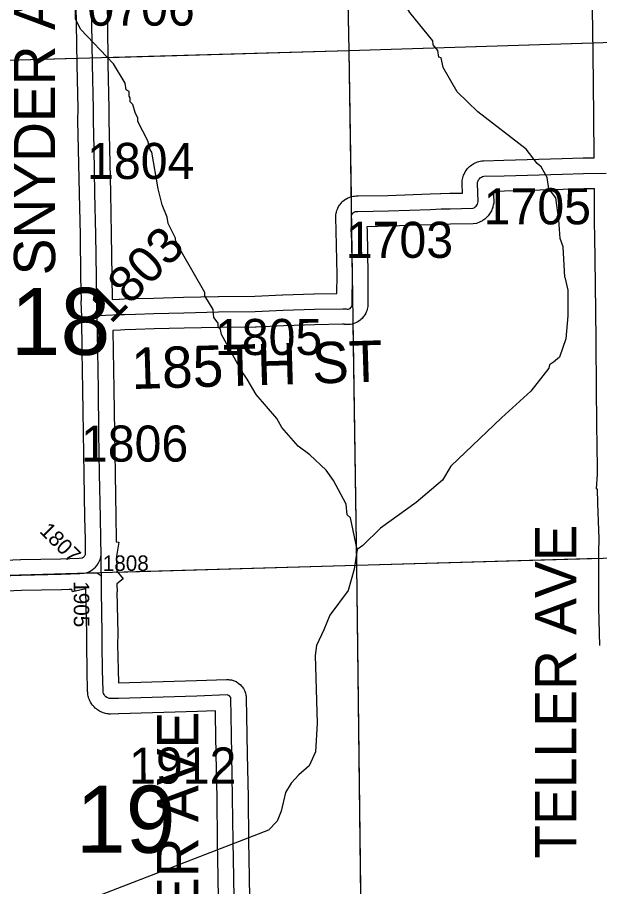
# Model space of a CAD drawing. Extents: x 23.6 to 68.7, y -63 to -29.
# Drawn here: x 50.904 to 52.034, y -43.136 to -41.451 of the extents above; entities that cross this region are included whole.
import ezdxf

# ---------------------------------------------------------------- set-up
doc = ezdxf.new("R2010")
doc.units = 0
for name, color, linetype in [('tdCoHydroRiver', 7, 'Continuous'), ('tdCoSecRdNmbr', 7, 'Continuous'), ('tdCoSecRdTxt', 7, 'Continuous'), ('tdCoSecRteBand', 7, 'Continuous'), ('tdCoSecRteCL', 7, 'Continuous'), ('tdCoSectLine', 7, 'Continuous'), ('tdCoSectLinePart', 7, 'Continuous'), ('tdCoSectNmbr', 7, 'Continuous'), ('tdCoSurfEarth', 7, 'Continuous'), ('tdCoSurfGravel', 7, 'Continuous')]:
    doc.layers.add(name, color=color, linetype=linetype)

msp = doc.modelspace()

# ---------------------------------------------------------------- linework, layer by layer
at = {"layer": 'tdCoHydroRiver'}
for points in [[(51.5633, -42.4828), (51.55, -42.4214), (51.5436, -42.4151), (51.5418, -42.3946), (51.5176, -42.3491), (51.5032, -42.3287), (51.4713, -42.2991), (51.449, -42.282), (51.417, -42.246), (51.4074, -42.2288), (51.3674, -42.1818), (51.3497, -42.1521), (51.3385, -42.1364), (51.2998, -42.0658), (51.2982, -42.0563), (51.2934, -42.0516), (51.2933, -42.0438), (51.2853, -42.0328), (51.2835, -42.017), (51.2674, -41.9904), (51.2674, -41.984), (51.2223, -41.9056), (51.211, -41.8836), (51.211, -41.8789), (51.1965, -41.8507), (51.1947, -41.838), (51.185, -41.8145), (51.1768, -41.783), (51.1649, -41.7121), (51.1617, -41.7074), (51.1568, -41.6901), (51.1375, -41.6524), (51.1374, -41.6461), (51.1325, -41.6351), (51.1276, -41.6194), (51.1228, -41.6147), (51.1228, -41.6068), (51.1211, -41.6037), (51.121, -41.5942), (51.1147, -41.5911), (51.113, -41.5785), (51.0905, -41.5409), (51.0266, -41.4737), (51.0169, -41.4533), (51.0162, -41.2481)], [(51.9405, -41.7896), (51.9357, -41.788), (51.9319, -41.7612), (51.9204, -41.7407), (51.9123, -41.7344), (51.891, -41.7061), (51.7971, -41.6341), (51.7572, -41.5951), (51.7298, -41.548), (51.7265, -41.5291), (51.7217, -41.5276), (51.72, -41.515), (51.7104, -41.504), (51.7103, -41.4962), (51.6655, -41.4414), (51.6141, -41.3583), (51.6137, -41.322), (51.6183, -41.3109), (51.6212, -41.2904)], [(51.9659, -41.9542), (51.9626, -41.8956), (51.9574, -41.8798), (51.9547, -41.8433), (51.9487, -41.8006), (51.9405, -41.7896)], [(51.9659, -41.9542), (51.972, -41.9798), (51.9717, -42.0294), (51.9683, -42.0743), (51.9555, -42.1097), (51.9443, -42.1194)], [(51.9443, -42.1194), (51.9364, -42.1243), (51.9349, -42.1307), (51.9001, -42.1757), (51.8431, -42.2274), (51.7449, -42.3211), (51.7291, -42.3484), (51.6775, -42.3915), (51.6086, -42.4412), (51.5742, -42.4748), (51.5633, -42.4828)], [(51.5633, -42.4828), (51.5576, -42.5208), (51.5458, -42.5622), (51.5104, -42.6101), (51.4983, -42.6387), (51.4846, -42.669), (51.4818, -42.688), (51.4857, -42.8194)], [(51.4857, -42.8194), (51.4822, -42.875), (51.4703, -42.9022), (51.4503, -42.9199), (51.4349, -42.936), (51.4244, -42.9536), (51.4158, -42.9902), (51.4081, -43.0092), (51.3909, -43.0268), (51.0215, -43.1698)]]:
    msp.add_lwpolyline(points, dxfattribs=at)
at = {"layer": 'tdCoSecRteBand'}
for points in [[(50.8503, -42.5046), (50.91, -42.5023), (50.9103, -42.5023), (50.9106, -42.5023), (50.9879, -42.5008), (51.0236, -42.4992), (51.029, -42.499), (51.0291, -42.4989), (51.0301, -42.4986), (51.0311, -42.4981), (51.0321, -42.4975), (51.0329, -42.4969), (51.0337, -42.4961), (51.0344, -42.4953), (51.035, -42.4944), (51.0355, -42.4934), (51.0359, -42.4924), (51.0362, -42.4913), (51.0362, -42.4912), (51.0358, -42.4631), (51.0349, -42.4209), (51.0349, -42.4208), (51.0349, -42.4208), (51.0334, -42.3367), (51.0334, -42.3367), (51.0334, -42.3367), (51.0321, -42.2565), (51.0321, -42.2564), (51.0321, -42.2564), (51.031, -42.1729), (51.0298, -42.0978), (51.0298, -42.0978), (51.0298, -42.0977), (51.029, -42.0326), (51.0289, -42.0303), (51.0284, -42.0181), (51.0283, -42.0177), (51.0283, -42.0177), (51.0276, -42.0003), (51.0276, -42.0003), (51.0276, -42.0003), (51.0281, -42.0003), (51.0273, -41.9544), (51.0273, -41.9544), (51.0273, -41.9544), (51.0262, -41.8722), (51.0244, -41.7926), (51.0244, -41.7925), (51.0244, -41.7925), (51.0226, -41.7062), (51.0213, -41.6512), (51.0213, -41.6506), (51.0213, -41.65), (51.0216, -41.6281), (51.0196, -41.5422), (51.0196, -41.542), (51.0196, -41.5419), (51.0185, -41.4632), (51.0185, -41.4632), (51.0185, -41.4632), (51.0175, -41.393)], [(51.0775, -41.3922), (51.0785, -41.4623), (51.0796, -41.5409), (51.0816, -41.6273), (51.0816, -41.6278), (51.0816, -41.6284), (51.0813, -41.6503), (51.0826, -41.7048), (51.0826, -41.7049), (51.0826, -41.7049), (51.0844, -41.7912), (51.0862, -41.8709), (51.0862, -41.8711), (51.0862, -41.8712), (51.0873, -41.9535), (51.088, -41.9977)], [(51.088, -41.9977), (51.1014, -41.997), (51.1016, -41.997), (51.1018, -41.997), (51.1108, -41.9967), (51.1319, -41.996), (51.132, -41.996), (51.1321, -41.996), (51.1679, -41.995), (51.1679, -41.995), (51.168, -41.995), (51.226, -41.9936), (51.226, -41.9936), (51.226, -41.9936), (51.2934, -41.9919), (51.2937, -41.9919), (51.294, -41.9919), (51.3647, -41.9914), (51.4183, -41.9888), (51.4186, -41.9888), (51.4188, -41.9888), (51.4791, -41.9868), (51.4793, -41.9868), (51.4795, -41.9868), (51.5238, -41.9859), (51.5241, -41.9501), (51.5223, -41.8647), (51.5223, -41.8646), (51.5223, -41.8645), (51.522, -41.8391), (51.522, -41.8389), (51.522, -41.8386), (51.522, -41.8364), (51.522, -41.8334), (51.5226, -41.8304), (51.5231, -41.8282), (51.5237, -41.8252), (51.5249, -41.8224), (51.5258, -41.8204), (51.527, -41.8176), (51.5288, -41.8151), (51.5301, -41.8133), (51.5319, -41.8108), (51.5341, -41.8087), (51.5357, -41.8072), (51.5379, -41.8051), (51.5405, -41.8035), (51.5424, -41.8024), (51.545, -41.8008), (51.5479, -41.7998), (51.55, -41.799), (51.5529, -41.798), (51.5559, -41.7975), (51.5581, -41.7972), (51.5611, -41.7968), (51.5642, -41.797), (51.5651, -41.7971), (51.623, -41.7959), (51.7047, -41.7932), (51.7249, -41.7923), (51.7251, -41.7923), (51.7253, -41.7923), (51.7428, -41.7919), (51.7674, -41.7913), (51.7668, -41.7738), (51.7667, -41.7716), (51.7669, -41.7695), (51.7672, -41.767), (51.7675, -41.7644), (51.7682, -41.7619), (51.7689, -41.7595), (51.7696, -41.7569), (51.7708, -41.7546), (51.7719, -41.7523), (51.773, -41.75), (51.7746, -41.7478), (51.776, -41.7458), (51.7776, -41.7437), (51.7795, -41.7419), (51.7813, -41.7401), (51.7832, -41.7383), (51.7854, -41.7368), (51.7874, -41.7354), (51.7896, -41.734), (51.792, -41.7329), (51.7943, -41.7319), (51.7967, -41.7308), (51.7993, -41.7302), (51.8017, -41.7296), (51.8049, -41.7288), (51.8082, -41.7287), (51.8478, -41.7277), (51.961, -41.7246), (52.0018, -41.7234), (52.0019, -41.7234), (52.002, -41.7234), (52.023, -41.723), (52.023, -41.7228), (52.0231, -41.7228), (52.0225, -41.6426), (52.0209, -41.5199), (52.0191, -41.391)], [(52.0342, -42.6687), (52.0324, -42.5956), (52.0324, -42.5953), (52.0324, -42.5949), (52.0321, -42.4877), (52.0321, -42.4874), (52.0321, -42.4871), (52.0326, -42.4621), (52.0301, -42.3932), (52.0301, -42.3928), (52.0301, -42.3925), (52.0298, -42.3654), (52.0275, -42.3653), (52.0295, -42.3365), (52.0293, -42.3172), (52.0286, -42.2894), (52.0286, -42.2893), (52.0286, -42.2891), (52.0273, -42.1753), (52.0273, -42.1752), (52.0273, -42.1751), (52.0268, -42.0751), (52.0257, -41.9683), (52.0245, -41.8744), (52.024, -41.8509), (52.024, -41.8507), (52.024, -41.8505), (52.0235, -41.783), (52.0033, -41.7834), (51.9627, -41.7846), (51.9627, -41.7846), (51.9627, -41.7846), (51.8494, -41.7877), (51.8493, -41.7877), (51.8493, -41.7877), (51.8274, -41.7882), (51.8281, -41.8069), (51.8282, -41.811), (51.8273, -41.815), (51.8267, -41.8174), (51.8262, -41.8195), (51.8253, -41.8216), (51.8244, -41.8239), (51.8236, -41.826), (51.8225, -41.8279), (51.8212, -41.83), (51.8201, -41.8319), (51.8187, -41.8337), (51.8171, -41.8356), (51.8157, -41.8373), (51.8141, -41.8388), (51.8123, -41.8405), (51.8106, -41.842), (51.8088, -41.8432), (51.8067, -41.8446), (51.8049, -41.8459), (51.8029, -41.8468), (51.8007, -41.8479), (51.7949, -41.8507), (51.7884, -41.8508), (51.7443, -41.8519), (51.727, -41.8523), (51.7071, -41.8531), (51.707, -41.8531), (51.7069, -41.8531), (51.6248, -41.8559), (51.6246, -41.8559), (51.6244, -41.8559), (51.5822, -41.8567), (51.5823, -41.8636), (51.5841, -41.9493), (51.5841, -41.9497), (51.5841, -41.9502), (51.5836, -42.006), (51.5836, -42.0077), (51.5837, -42.0111), (51.583, -42.0143), (51.5826, -42.0163), (51.5819, -42.0196), (51.5805, -42.0226), (51.5797, -42.0244), (51.5783, -42.0275), (51.5763, -42.0301), (51.5751, -42.0317), (51.5731, -42.0344), (51.5705, -42.0365), (51.569, -42.0378), (51.5664, -42.04), (51.5635, -42.0415), (51.5617, -42.0425), (51.5588, -42.044), (51.5556, -42.0449), (51.5536, -42.0454), (51.5504, -42.0463), (51.5471, -42.0464), (51.545, -42.0465), (51.5417, -42.0466), (51.5384, -42.046), (51.5379, -42.0459), (51.5348, -42.0457), (51.4809, -42.0468), (51.421, -42.0488), (51.367, -42.0514), (51.3664, -42.0514), (51.3657, -42.0514), (51.2946, -42.0519), (51.2275, -42.0535), (51.1695, -42.055), (51.1338, -42.056), (51.1127, -42.0567), (51.104, -42.057), (51.0893, -42.0577), (51.0898, -42.0969), (51.091, -42.172), (51.091, -42.172), (51.091, -42.1721), (51.0921, -42.2555), (51.0934, -42.3357), (51.0949, -42.4196), (51.0958, -42.4619), (51.0958, -42.4621), (51.0958, -42.4622), (51.0958, -42.4629), (51.0959, -42.4677), (51.1006, -42.4684), (51.0963, -42.4955), (51.0967, -42.5229), (51.0967, -42.5229), (51.0967, -42.5245), (51.109, -42.5396), (51.097, -42.5494), (51.097, -42.55), (51.0972, -42.5649), (51.0971, -42.5649), (51.0985, -42.6456), (51.0985, -42.646), (51.0985, -42.6464), (51.0984, -42.667), (51.0992, -42.7159), (51.0998, -42.7415), (51.2512, -42.737), (51.3096, -42.7348), (51.3115, -42.7348), (51.3134, -42.7349), (51.3153, -42.7351), (51.3193, -42.7355), (51.323, -42.7369), (51.3247, -42.7375), (51.3285, -42.7389), (51.3317, -42.7412), (51.3332, -42.7423), (51.3365, -42.7446), (51.339, -42.7477), (51.3402, -42.7491), (51.3427, -42.7522), (51.3444, -42.7558), (51.3451, -42.7575), (51.3468, -42.7612), (51.3474, -42.7651), (51.3477, -42.7669), (51.3481, -42.7692), (51.3481, -42.7714), (51.3484, -42.805), (51.3499, -42.8793), (51.3499, -42.8793), (51.3499, -42.8793), (51.3515, -42.963), (51.3515, -42.9631), (51.3515, -42.9632), (51.3525, -43.0485), (51.3537, -43.1173), (51.3537, -43.1173), (51.3537, -43.1173), (51.355, -43.2008)], [(51.295, -43.2019), (51.2937, -43.1183), (51.2925, -43.0494), (51.2925, -43.0493), (51.2925, -43.0493), (51.2915, -42.9641), (51.2899, -42.8805), (51.2884, -42.806), (51.2884, -42.8059), (51.2884, -42.8057), (51.2883, -42.7957), (51.2533, -42.7969), (51.2532, -42.7969), (51.2531, -42.7969), (51.1008, -42.8015), (51.1005, -42.8016), (51.1002, -42.8016), (51.0846, -42.8017), (51.0823, -42.8017), (51.0801, -42.8014), (51.0776, -42.8011), (51.0751, -42.8007), (51.0727, -42.7999), (51.0703, -42.7992), (51.0679, -42.7984), (51.0656, -42.7973), (51.0634, -42.7961), (51.0611, -42.7949), (51.0591, -42.7934), (51.0571, -42.7919), (51.0551, -42.7904), (51.0534, -42.7885), (51.0516, -42.7867), (51.0499, -42.7849), (51.0485, -42.7828), (51.0471, -42.7807), (51.0457, -42.7786), (51.0447, -42.7763), (51.0436, -42.774), (51.0426, -42.7717), (51.042, -42.7692), (51.0413, -42.7668), (51.0407, -42.7643), (51.0405, -42.7618), (51.0403, -42.7593), (51.0402, -42.7584), (51.0402, -42.7575), (51.0392, -42.7172), (51.0392, -42.7171), (51.0392, -42.717), (51.0384, -42.6677), (51.0384, -42.6673), (51.0384, -42.6669), (51.0385, -42.6463), (51.037, -42.5636), (51.037, -42.5634), (51.037, -42.5632), (51.037, -42.5587), (51.0106, -42.5647), (51.0095, -42.56), (51.0047, -42.5602), (51.0047, -42.5601), (50.9903, -42.5608), (50.9899, -42.5608), (50.9895, -42.5608), (50.912, -42.5623), (50.8524, -42.5646)]]:
    msp.add_lwpolyline(points, dxfattribs=at)
at = {"layer": 'tdCoSecRteCL'}
for points in [[(51.0589, -42.029), (51.0583, -42.0168), (51.0573, -41.954), (51.0562, -41.8716), (51.0544, -41.7919), (51.0526, -41.7056), (51.0513, -41.6505), (51.0516, -41.628), (51.0496, -41.5415), (51.0485, -41.4627), (51.0475, -41.3925), (51.0468, -41.3126), (51.0461, -41.281)], [(51.0589, -42.029), (51.0747, -42.0283), (51.1028, -42.027), (51.1118, -42.0267), (51.1329, -42.026), (51.1687, -42.025), (51.2268, -42.0235), (51.2942, -42.0219), (51.3655, -42.0214), (51.4198, -42.0188), (51.4801, -42.0168), (51.5357, -42.0157), (51.5418, -42.0161), (51.5438, -42.0165), (51.5458, -42.0164), (51.5478, -42.0159), (51.5496, -42.015), (51.5511, -42.0136), (51.5524, -42.012), (51.5532, -42.0102), (51.5536, -42.0082), (51.5536, -42.0061), (51.5541, -41.9499), (51.5523, -41.8641), (51.552, -41.8388), (51.552, -41.8366), (51.5524, -41.8344), (51.5533, -41.8324), (51.5546, -41.8306), (51.5562, -41.8291), (51.558, -41.828), (51.5601, -41.8273), (51.5623, -41.8269), (51.5645, -41.8271), (51.6238, -41.8259), (51.7058, -41.8231), (51.7261, -41.8223), (51.7435, -41.8219), (51.7877, -41.8208), (51.7899, -41.8198), (51.792, -41.8184), (51.7938, -41.8167), (51.7953, -41.8148), (51.7966, -41.8127), (51.7975, -41.8104), (51.7981, -41.808), (51.7968, -41.7727), (51.797, -41.7702), (51.7977, -41.7678), (51.7988, -41.7655), (51.8003, -41.7635), (51.8021, -41.7617), (51.8042, -41.7603), (51.8065, -41.7593), (51.8089, -41.7587), (51.8486, -41.7577), (51.9618, -41.7546), (52.0026, -41.7534), (52.0463, -41.7526)], [(51.0663, -42.4933), (51.0658, -42.4626), (51.0649, -42.4202), (51.0634, -42.3362), (51.0621, -42.256), (51.061, -42.1725), (51.0598, -42.0973), (51.059, -42.0316), (51.0589, -42.029)], [(51.0331, -42.5288), (51.0374, -42.5278), (51.0415, -42.5264), (51.0454, -42.5246), (51.0491, -42.5223), (51.0525, -42.5196), (51.0557, -42.5166), (51.0584, -42.5133), (51.0609, -42.5097), (51.0629, -42.5059), (51.0644, -42.5018), (51.0656, -42.4976), (51.0663, -42.4933)], [(51.0668, -42.5353), (51.0667, -42.5215), (51.0663, -42.4933)], [(50.6019, -42.5405), (50.6302, -42.5402), (50.724, -42.5382), (50.7844, -42.5363), (50.8513, -42.5346), (50.9111, -42.5323), (50.9889, -42.5308), (51.0251, -42.5292), (51.0331, -42.5288)], [(51.0331, -42.5288), (51.0482, -42.528), (51.0509, -42.5277), (51.0535, -42.5277), (51.0561, -42.5281), (51.0586, -42.5288), (51.061, -42.53), (51.0632, -42.5314), (51.0652, -42.5332), (51.0668, -42.5353)], [(51.325, -43.2015), (51.3237, -43.1178), (51.3225, -43.0489), (51.3215, -42.9636), (51.3199, -42.8799), (51.3184, -42.8054), (51.3181, -42.7717), (51.3178, -42.7699), (51.317, -42.7682), (51.3158, -42.7667), (51.3143, -42.7656), (51.3125, -42.765), (51.3107, -42.7648), (51.2522, -42.767), (51.0999, -42.7716), (51.0843, -42.7717), (51.0818, -42.7714), (51.0794, -42.7706), (51.0772, -42.7694), (51.0752, -42.7679), (51.0734, -42.7661), (51.072, -42.764), (51.071, -42.7617), (51.0704, -42.7593), (51.0702, -42.7568), (51.0692, -42.7165), (51.0684, -42.6672), (51.0685, -42.6461), (51.067, -42.5631), (51.067, -42.5458), (51.0668, -42.5353)]]:
    msp.add_lwpolyline(points, dxfattribs=at)
at = {"layer": 'tdCoSectLine'}
for points in [[(51.5268, -40.514), (51.5473, -41.5152)], [(51.5473, -41.5152), (52.5547, -41.4834)], [(50.5639, -41.5427), (51.5473, -41.5152)], [(51.5473, -41.5152), (51.5617, -42.5128)], [(51.5617, -42.5128), (52.5648, -42.4847)], [(50.569, -42.5417), (51.5617, -42.5128)], [(51.5617, -42.5128), (51.5742, -43.507)]]:
    msp.add_lwpolyline(points, dxfattribs=at)
at = {"layer": 'tdCoSectLinePart'}
for points in [[(51.5428, -41.2957), (51.5473, -41.5152)], [(51.5473, -41.5152), (52.0199, -41.5003)], [(51.0793, -41.5283), (51.5473, -41.5152)], [(51.5473, -41.5152), (51.5514, -41.7991)], [(50.5919, -41.5419), (51.0192, -41.53)], [(51.555, -42.0449), (51.5617, -42.5128)], [(51.5617, -42.5128), (52.0322, -42.4996)], [(51.096, -42.5263), (51.5617, -42.5128)], [(51.5617, -42.5128), (51.5738, -43.4773)]]:
    msp.add_lwpolyline(points, dxfattribs=at)
at = {"layer": 'tdCoSurfEarth'}
msp.add_lwpolyline([(51.1118, -42.0267), (51.1329, -42.026), (51.1687, -42.025), (51.2268, -42.0235), (51.2942, -42.0219), (51.3655, -42.0214), (51.4198, -42.0188), (51.4801, -42.0168), (51.5357, -42.0157), (51.5418, -42.0161), (51.5438, -42.0165), (51.5458, -42.0164), (51.5478, -42.0159), (51.5496, -42.015), (51.5511, -42.0136), (51.5524, -42.012), (51.5532, -42.0102), (51.5536, -42.0082), (51.5536, -42.0061), (51.5541, -41.9499), (51.5523, -41.8641), (51.552, -41.8388), (51.552, -41.8366), (51.5524, -41.8344), (51.5533, -41.8324), (51.5546, -41.8306), (51.5562, -41.8291), (51.558, -41.828), (51.5601, -41.8273), (51.5623, -41.8269), (51.5645, -41.8271), (51.6238, -41.8259), (51.7058, -41.8231), (51.7261, -41.8223), (51.7435, -41.8219)], dxfattribs=at)
at = {"layer": 'tdCoSurfGravel'}
for points in [[(51.325, -43.2015), (51.3237, -43.1178), (51.3225, -43.0489), (51.3215, -42.9636), (51.3199, -42.8799), (51.3184, -42.8054), (51.3181, -42.7717), (51.3178, -42.7699), (51.317, -42.7682), (51.3158, -42.7667), (51.3143, -42.7656), (51.3125, -42.765), (51.3107, -42.7648), (51.2522, -42.767), (51.0999, -42.7716), (51.0843, -42.7717), (51.0818, -42.7714), (51.0794, -42.7706), (51.0772, -42.7694), (51.0752, -42.7679), (51.0734, -42.7661), (51.072, -42.764), (51.071, -42.7617), (51.0704, -42.7593), (51.0702, -42.7568), (51.0692, -42.7165), (51.0684, -42.6672), (51.0685, -42.6461), (51.067, -42.5631), (51.067, -42.5458), (51.0668, -42.5353), (51.0667, -42.5215), (51.0663, -42.4933), (51.0658, -42.4626), (51.0649, -42.4202), (51.0634, -42.3362), (51.0621, -42.256), (51.061, -42.1725), (51.0598, -42.0973), (51.059, -42.0316), (51.0589, -42.029), (51.0583, -42.0168), (51.0573, -41.954), (51.0562, -41.8716), (51.0544, -41.7919), (51.0526, -41.7056), (51.0513, -41.6505), (51.0516, -41.628), (51.0496, -41.5415), (51.0485, -41.4627), (51.0475, -41.3925)], [(51.7435, -41.8219), (51.7877, -41.8208), (51.7899, -41.8198), (51.792, -41.8184), (51.7938, -41.8167), (51.7953, -41.8148), (51.7966, -41.8127), (51.7975, -41.8104), (51.7981, -41.808), (51.7968, -41.7727), (51.797, -41.7702), (51.7977, -41.7678), (51.7988, -41.7655), (51.8003, -41.7635), (51.8021, -41.7617), (51.8042, -41.7603), (51.8065, -41.7593), (51.8089, -41.7587), (51.8486, -41.7577), (51.9618, -41.7546), (52.0026, -41.7534), (52.0463, -41.7526)], [(51.0589, -42.029), (51.0747, -42.0283), (51.1028, -42.027), (51.1118, -42.0267)], [(51.0331, -42.5288), (51.0374, -42.5278), (51.0415, -42.5264), (51.0454, -42.5246), (51.0491, -42.5223), (51.0525, -42.5196), (51.0557, -42.5166), (51.0584, -42.5133), (51.0609, -42.5097), (51.0629, -42.5059), (51.0644, -42.5018), (51.0656, -42.4976), (51.0663, -42.4933)], [(50.5593, -42.5421), (50.597, -42.5405), (50.6019, -42.5405), (50.6302, -42.5402), (50.724, -42.5382), (50.7844, -42.5363), (50.8513, -42.5346), (50.9111, -42.5323), (50.9889, -42.5308), (51.0251, -42.5292), (51.0331, -42.5288), (51.0482, -42.528), (51.0509, -42.5277), (51.0535, -42.5277), (51.0561, -42.5281), (51.0586, -42.5288), (51.061, -42.53), (51.0632, -42.5314), (51.0652, -42.5332), (51.0668, -42.5353)]]:
    msp.add_lwpolyline(points, dxfattribs=at)

# ---------------------------------------------------------------- texts
at = {"layer": 'tdCoSecRdNmbr'}
for s, height, rotation, p in [('0706', 0.07, 0.0396, (51.0398, -41.4669)), ('1804', 0.07, 0.0396, (51.0391, -41.7642)), ('1705', 0.07, 0.0399, (51.8087, -41.8522)), ('1703', 0.07, 0.0399, (51.5411, -41.9172)), ('1803', 0.07, 45.0383, (51.0852, -42.0467)), ('1805', 0.07, 0.0397, (51.2872, -42.1056)), ('1806', 0.07, 0.0396, (51.0272, -42.3123)), ('1807', 0.03, 315.0388, (50.9454, -42.4484)), ('1808', 0.03, 0.0395, (51.0696, -42.5242)), ('1905', 0.03, 270.0375, (51.0133, -42.5442)), ('1912', 0.07, 0.0396, (51.1207, -42.9367))]:
    msp.add_text(s, height=height, rotation=rotation, dxfattribs=at).set_placement(p)
at = {"layer": 'tdCoSecRdTxt'}
for s, rotation, p in [('SNYDER AVE', 90, (50.9772, -41.951)), ('185TH ST', 1.741, (51.1262, -42.1716)), ('TELLER AVE', 90, (51.9884, -43.0822)), ('SNYDER AVE', 90, (51.2548, -43.4868))]:
    msp.add_text(s, height=0.08, rotation=rotation, dxfattribs=at).set_placement(p)
at = {"layer": 'tdCoSectNmbr'}
for s, rotation, p in [('18', 0.0394, (50.8909, -42.1053)), ('19', 0.0395, (51.0175, -43.0708))]:
    msp.add_text(s, height=0.13, rotation=rotation, dxfattribs=at).set_placement(p)

doc.saveas('drawing.dxf')
